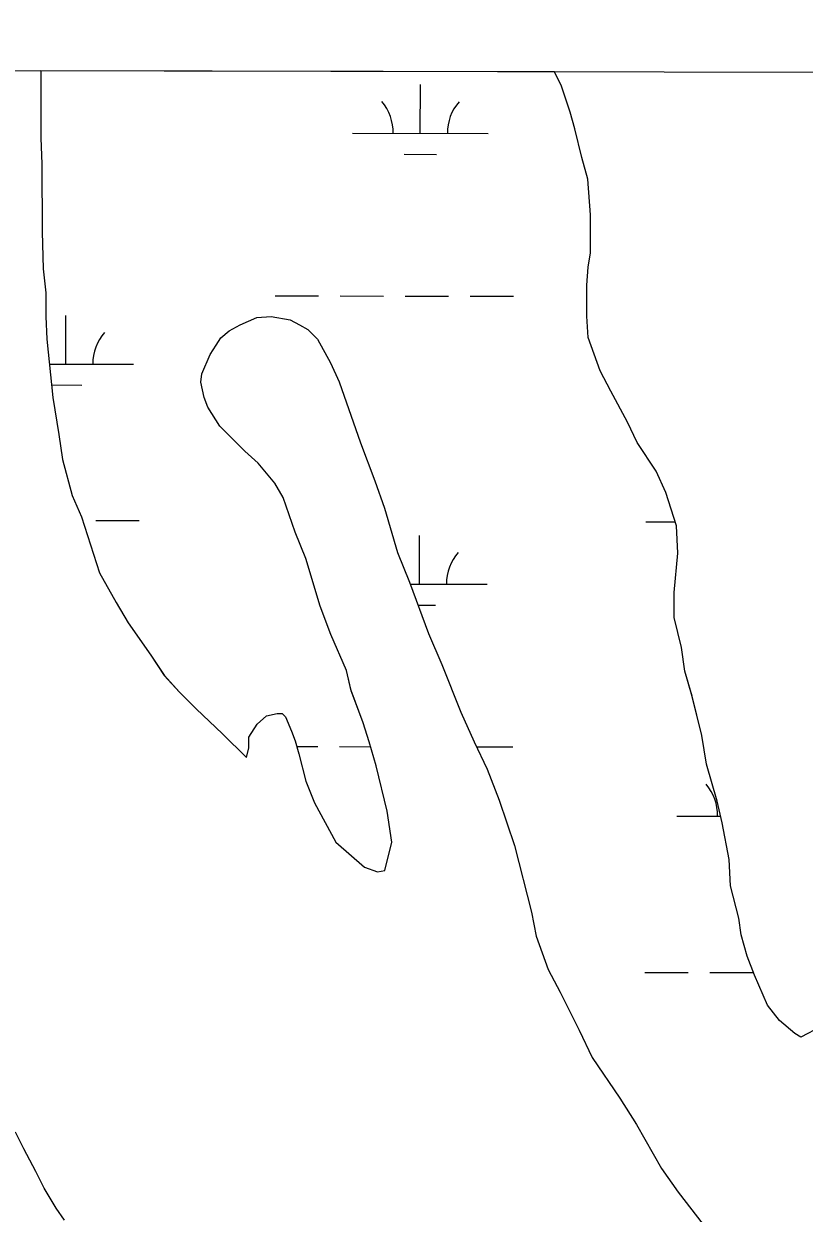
# Model space of a CAD drawing. Extents: x 3187622 to 3225504, y 800805 to 826213.
# Drawn here: x 3208818 to 3209394, y 823556 to 824434 of the extents above; entities that cross this region are included whole.
import ezdxf

# ---------------------------------------------------------------- set-up
doc = ezdxf.new("R2010")
doc.units = 0
for name, color, linetype in [('V-GRID-FRAM', 7, 'Continuous'), ('V-SITE-VEGE', 7, 'Continuous'), ('V-WETL-SWMP', 7, 'Continuous')]:
    doc.layers.add(name, color=color, linetype=linetype)

msp = doc.modelspace()

# ---------------------------------------------------------------- linework, layer by layer
at = {"layer": 'V-GRID-FRAM'}
msp.add_lwpolyline([(3191838.83, 824434.07), (3223248.62, 824370.11), (3223219.52, 806183.49), (3191793.86, 806247.48), (3191838.83, 824434.07)], dxfattribs=at)
at = {"layer": 'V-SITE-VEGE'}
for p, q in [((3209210.06, 824398.7), (3208830.82, 824399.47)), ((3208830.82, 824399.47), (3208830.87, 824349.93)), ((3209210.08, 824398.65), (3209210.06, 824398.7)), ((3209215.36, 824388.1), (3209210.08, 824398.65)), ((3209221.54, 824368.75), (3209215.36, 824388.1)), ((3209225.07, 824356.43), (3209221.54, 824368.75)), ((3209230.37, 824335.31), (3209225.07, 824356.43)), ((3208830.87, 824349.93), (3208831.76, 824330.57)), ((3209234.78, 824319.48), (3209230.37, 824335.31)), ((3208831.76, 824330.57), (3208831.81, 824280.41)), ((3209236.57, 824293.08), (3209234.78, 824319.48)), ((3209236.58, 824280.77), (3209236.57, 824293.08)), ((3208831.81, 824280.41), (3208832.71, 824253.14)), ((3209236.59, 824264.93), (3209236.58, 824280.77)), ((3209234.84, 824254.37), (3209236.59, 824264.93)), ((3208832.71, 824253.14), (3208834.48, 824235.54)), ((3209233.97, 824241.17), (3209234.84, 824254.37)), ((3209233.99, 824218.29), (3209233.97, 824241.17)), ((3208834.48, 824235.54), (3208834.5, 824217.94)), ((3208834.5, 824217.94), (3208835.4, 824201.22)), ((3208970.02, 824207.5), (3208977.94, 824211.91)), ((3208977.94, 824211.91), (3208990.25, 824217.2)), ((3208990.25, 824217.2), (3209000.81, 824218.08)), ((3209000.81, 824218.08), (3209014.89, 824215.46)), ((3209014.89, 824215.46), (3209021.93, 824211.95)), ((3209021.93, 824211.95), (3209028.1, 824208.43)), ((3209234.89, 824202.45), (3209233.99, 824218.29)), ((3208963.87, 824202.22), (3208970.02, 824207.5)), ((3209028.1, 824208.43), (3209035.14, 824201.4)), ((3208835.4, 824201.22), (3208839.83, 824158.11)), ((3208955.96, 824189.89), (3208960.35, 824196.93)), ((3208960.35, 824196.93), (3208963.87, 824202.22)), ((3209035.14, 824201.4), (3209044.83, 824183.81)), ((3209243.71, 824177.82), (3209234.89, 824202.45)), ((3208949.81, 824175.8), (3208955.96, 824189.89)), ((3209044.83, 824183.81), (3209051.01, 824169.73)), ((3209251.64, 824162.87), (3209243.71, 824177.82)), ((3208948.93, 824169.64), (3208949.81, 824175.8)), ((3208951.58, 824158.21), (3208948.93, 824169.64)), ((3209051.01, 824169.73), (3209066.88, 824124.87)), ((3209263.98, 824140), (3209251.64, 824162.87)), ((3208839.83, 824158.11), (3208844.26, 824130.83)), ((3208954.23, 824151.17), (3208951.58, 824158.21)), ((3208963.04, 824137.1), (3208954.23, 824151.17)), ((3208981.54, 824118.64), (3208963.04, 824137.1)), ((3209271.03, 824125.05), (3209263.98, 824140)), ((3208844.26, 824130.83), (3208846.91, 824112.36)), ((3209066.88, 824124.87), (3209077.47, 824096.72)), ((3209285.13, 824103.94), (3209271.03, 824125.05)), ((3208991.22, 824109.85), (3208981.54, 824118.64)), ((3208846.91, 824112.36), (3208853.97, 824085.97)), ((3209003.56, 824094.9), (3208991.22, 824109.85)), ((3209292.18, 824088.11), (3209285.13, 824103.94)), ((3209009.72, 824084.34), (3209003.56, 824094.9)), ((3209077.47, 824096.72), (3209084.53, 824076.49)), ((3208853.97, 824085.97), (3208861.03, 824070.13)), ((3209018.54, 824058.83), (3209009.72, 824084.34)), ((3209300.12, 824063.48), (3209292.18, 824088.11)), ((3209084.53, 824076.49), (3209094.23, 824043.94)), ((3208861.03, 824070.13), (3208874.26, 824028.79)), ((3209301.02, 824043.24), (3209300.12, 824063.48)), ((3209026.48, 824039.48), (3209018.54, 824058.83)), ((3209037.07, 824004.29), (3209026.48, 824039.48)), ((3209094.23, 824043.94), (3209103.05, 824021.95)), ((3209298.4, 824014.2), (3209301.02, 824043.24)), ((3208874.26, 824028.79), (3208886.6, 824006.8)), ((3209103.05, 824021.95), (3209117.17, 823984.12)), ((3209298.42, 823995.72), (3209298.4, 824014.2)), ((3208886.6, 824006.8), (3208895.41, 823991.85)), ((3209045.01, 823983.18), (3209037.07, 824004.29)), ((3209303.72, 823973.73), (3209298.42, 823995.72)), ((3208895.41, 823991.85), (3208912.15, 823968.1)), ((3209117.17, 823984.12), (3209126.86, 823961.25)), ((3209056.47, 823956.79), (3209045.01, 823983.18)), ((3208912.15, 823968.1), (3208921.85, 823953.16)), ((3209306.38, 823956.13), (3209303.72, 823973.73)), ((3209126.86, 823961.25), (3209140.97, 823926.07)), ((3208921.85, 823953.16), (3208933.29, 823940.85)), ((3209060, 823941.84), (3209056.47, 823956.79)), ((3209311.67, 823937.66), (3209306.38, 823956.13)), ((3208933.29, 823940.85), (3208945.62, 823928.54)), ((3209068.83, 823918.09), (3209060, 823941.84)), ((3209318.73, 823908.63), (3209311.67, 823937.66)), ((3208945.62, 823928.54), (3208965, 823910.08)), ((3208990.51, 823917.14), (3208997.55, 823923.3)), ((3208997.55, 823923.3), (3209005.46, 823925.07)), ((3209005.46, 823925.07), (3209008.98, 823925.08)), ((3209008.98, 823925.08), (3209011.62, 823922.44)), ((3209011.62, 823922.44), (3209016.03, 823911.88)), ((3209140.97, 823926.07), (3209150.67, 823904.08)), ((3208984.36, 823907.45), (3208990.51, 823917.14)), ((3209073.24, 823904.01), (3209068.83, 823918.09)), ((3208965, 823910.08), (3208982.62, 823892.49)), ((3208984.37, 823899.54), (3208984.36, 823907.45)), ((3209016.03, 823911.88), (3209018.68, 823904.84)), ((3209018.68, 823904.84), (3209021.33, 823895.17)), ((3209322.27, 823887.51), (3209318.73, 823908.63)), ((3208982.62, 823892.49), (3208984.37, 823899.54)), ((3209078.53, 823886.42), (3209073.24, 823904.01)), ((3209150.67, 823904.08), (3209160.37, 823883.85)), ((3209021.33, 823895.17), (3209026.63, 823874.93)), ((3209330.22, 823860.24), (3209322.27, 823887.51)), ((3209086.48, 823852.99), (3209078.53, 823886.42)), ((3209160.37, 823883.85), (3209169.19, 823860.98)), ((3209026.63, 823874.93), (3209032.8, 823859.1)), ((3209169.19, 823860.98), (3209180.66, 823827.55)), ((3209032.8, 823859.1), (3209048.66, 823830.08)), ((3209090.02, 823830.11), (3209086.48, 823852.99)), ((3209333.75, 823844.4), (3209330.22, 823860.24)), ((3209339.05, 823817.13), (3209333.75, 823844.4)), ((3209048.66, 823830.08), (3209069.8, 823811.62)), ((3209084.76, 823808.99), (3209090.02, 823830.11)), ((3209180.66, 823827.55), (3209193.02, 823778.29)), ((3209339.95, 823797.77), (3209339.05, 823817.13)), ((3209069.8, 823811.62), (3209079.48, 823808.1)), ((3209079.48, 823808.1), (3209084.76, 823808.99)), ((3209346.13, 823774.02), (3209339.95, 823797.77)), ((3209193.02, 823778.29), (3209196.55, 823760.69)), ((3209347.9, 823761.7), (3209346.13, 823774.02)), ((3209196.55, 823760.69), (3209205.37, 823736.06)), ((3209352.32, 823745.87), (3209347.9, 823761.7)), ((3209357.61, 823731.79), (3209352.32, 823745.87)), ((3209205.37, 823736.06), (3209214.19, 823719.35)), ((3209367.31, 823709.8), (3209357.61, 823731.79)), ((3209214.19, 823719.35), (3209228.29, 823691.2)), ((3209376.11, 823698.37), (3209367.31, 823709.8)), ((3209387.56, 823688.7), (3209376.11, 823698.37)), ((3209406.92, 823694), (3209391.96, 823686.07)), ((3209228.29, 823691.2), (3209237.99, 823670.97)), ((3209391.96, 823686.07), (3209387.56, 823688.7)), ((3209237.99, 823670.97), (3209258.25, 823641.07)), ((3209258.25, 823641.07), (3209270.59, 823621.72)), ((3209270.59, 823621.72), (3209289.1, 823589.18)), ((3208827.13, 823587.02), (3208818.32, 823603.73)), ((3209289.1, 823589.18), (3209301.43, 823571.59)), ((3208833.3, 823574.71), (3208827.13, 823587.02)), ((3208842.11, 823559.76), (3208833.3, 823574.71)), ((3209301.43, 823571.59), (3209319.93, 823547.85)), ((3208848.28, 823550.96), (3208842.11, 823559.76))]:
    msp.add_line(p, q, dxfattribs=at)
at = {"layer": 'V-WETL-SWMP'}
for p, q in [((3209210.06, 824398.7), (3208830.82, 824399.47)), ((3208830.82, 824399.47), (3208830.87, 824349.92)), ((3209210.08, 824398.65), (3209210.06, 824398.7)), ((3209215.37, 824388.1), (3209210.08, 824398.65)), ((3209111.03, 824353.15), (3209111.1, 824389.15)), ((3209221.54, 824368.74), (3209215.37, 824388.1)), ((3209225.07, 824356.43), (3209221.54, 824368.74)), ((3209061.03, 824353.25), (3209161.03, 824353.05)), ((3209230.37, 824335.31), (3209225.07, 824356.43)), ((3208830.87, 824349.92), (3208831.76, 824330.57)), ((3209098.99, 824337.75), (3209122.99, 824337.7)), ((3209234.78, 824319.48), (3209230.37, 824335.31)), ((3208831.76, 824330.57), (3208831.81, 824280.41)), ((3209236.57, 824293.08), (3209234.78, 824319.48)), ((3209236.58, 824280.76), (3209236.57, 824293.08)), ((3208831.81, 824280.41), (3208832.71, 824253.13)), ((3209236.59, 824264.93), (3209236.58, 824280.76)), ((3209234.84, 824254.36), (3209236.59, 824264.93)), ((3208832.71, 824253.13), (3208834.49, 824235.54)), ((3209233.97, 824241.16), (3209234.84, 824254.36)), ((3209233.99, 824218.29), (3209233.97, 824241.16)), ((3208834.49, 824235.54), (3208834.5, 824217.94)), ((3209003.94, 824233.3), (3209035.94, 824233.23)), ((3209051.94, 824233.2), (3209083.94, 824233.14)), ((3209099.94, 824233.1), (3209131.94, 824233.04)), ((3209147.94, 824233.01), (3209179.94, 824232.94)), ((3208834.5, 824217.94), (3208835.4, 824201.22)), ((3208849.24, 824182.87), (3208849.32, 824218.87)), ((3208970.02, 824207.5), (3208977.94, 824211.9)), ((3208977.94, 824211.9), (3208990.25, 824217.19)), ((3208990.25, 824217.19), (3209000.81, 824218.08)), ((3209000.81, 824218.08), (3209014.89, 824215.45)), ((3209014.89, 824215.45), (3209021.93, 824211.94)), ((3209021.93, 824211.94), (3209028.1, 824208.43)), ((3209234.89, 824202.45), (3209233.99, 824218.29)), ((3208963.87, 824202.21), (3208970.02, 824207.5)), ((3209028.1, 824208.43), (3209035.14, 824201.39)), ((3208835.4, 824201.22), (3208839.83, 824158.11)), ((3208955.96, 824189.88), (3208960.35, 824196.93)), ((3208960.35, 824196.93), (3208963.87, 824202.21)), ((3209035.14, 824201.39), (3209044.84, 824183.8)), ((3209243.71, 824177.82), (3209234.89, 824202.45)), ((3208949.81, 824175.8), (3208955.96, 824189.88)), ((3208837.28, 824182.9), (3208899.24, 824182.77)), ((3209044.84, 824183.8), (3209051.01, 824169.73)), ((3209251.64, 824162.87), (3209243.71, 824177.82)), ((3208948.94, 824169.64), (3208949.81, 824175.8)), ((3208951.59, 824158.2), (3208948.94, 824169.64)), ((3209051.01, 824169.73), (3209066.89, 824124.87)), ((3208838.87, 824167.46), (3208861.21, 824167.42)), ((3209263.98, 824140), (3209251.64, 824162.87)), ((3208839.83, 824158.11), (3208844.26, 824130.83)), ((3208954.23, 824151.17), (3208951.59, 824158.2)), ((3208963.04, 824137.1), (3208954.23, 824151.17)), ((3208981.54, 824118.63), (3208963.04, 824137.1)), ((3209271.03, 824125.05), (3209263.98, 824140)), ((3208844.26, 824130.83), (3208846.91, 824112.36)), ((3209066.89, 824124.87), (3209077.47, 824096.72)), ((3209285.13, 824103.94), (3209271.03, 824125.05)), ((3208991.22, 824109.84), (3208981.54, 824118.63)), ((3208846.91, 824112.36), (3208853.97, 824085.96)), ((3209003.56, 824094.89), (3208991.22, 824109.84)), ((3209292.18, 824088.11), (3209285.13, 824103.94)), ((3209009.72, 824084.34), (3209003.56, 824094.89)), ((3209077.47, 824096.72), (3209084.53, 824076.49)), ((3208853.97, 824085.96), (3208861.03, 824070.13)), ((3209018.55, 824058.83), (3209009.72, 824084.34)), ((3209300.12, 824063.47), (3209292.18, 824088.11)), ((3209084.53, 824076.49), (3209094.23, 824043.94)), ((3208861.03, 824070.13), (3208874.26, 824028.79)), ((3208871.6, 824067.39), (3208903.6, 824067.33)), ((3209277.51, 824066.57), (3209299.14, 824066.52)), ((3209301.02, 824043.24), (3209300.12, 824063.47)), ((3209026.48, 824039.48), (3209018.55, 824058.83)), ((3209110.35, 824020.48), (3209110.42, 824056.48)), ((3209037.07, 824004.29), (3209026.48, 824039.48)), ((3209094.23, 824043.94), (3209103.05, 824021.95)), ((3209298.41, 824014.2), (3209301.02, 824043.24)), ((3208874.26, 824028.79), (3208886.6, 824006.8)), ((3209103.05, 824021.95), (3209117.16, 823984.12)), ((3209103.6, 824020.49), (3209160.35, 824020.38)), ((3209298.42, 823995.72), (3209298.41, 824014.2)), ((3208886.6, 824006.8), (3208895.41, 823991.85)), ((3209045.01, 823983.18), (3209037.07, 824004.29)), ((3209109.36, 824005.05), (3209122.32, 824005.02)), ((3209303.72, 823973.72), (3209298.42, 823995.72)), ((3208895.41, 823991.85), (3208912.15, 823968.1)), ((3209117.16, 823984.12), (3209126.86, 823961.25)), ((3209056.47, 823956.79), (3209045.01, 823983.18)), ((3208912.15, 823968.1), (3208921.85, 823953.15)), ((3209306.38, 823956.13), (3209303.72, 823973.72)), ((3209126.86, 823961.25), (3209140.97, 823926.07)), ((3208921.85, 823953.15), (3208933.3, 823940.84)), ((3209060.01, 823941.83), (3209056.47, 823956.79)), ((3209311.67, 823937.65), (3209306.38, 823956.13)), ((3208933.3, 823940.84), (3208945.63, 823928.54)), ((3209068.83, 823918.08), (3209060.01, 823941.83)), ((3209318.74, 823908.62), (3209311.67, 823937.65)), ((3208945.63, 823928.54), (3208965, 823910.07)), ((3208990.51, 823917.14), (3208997.55, 823923.3)), ((3208997.55, 823923.3), (3209005.46, 823925.07)), ((3209005.46, 823925.07), (3209008.98, 823925.07)), ((3209008.98, 823925.07), (3209011.63, 823922.43)), ((3209011.63, 823922.43), (3209016.03, 823911.88)), ((3209140.97, 823926.07), (3209150.67, 823904.08)), ((3208984.36, 823907.45), (3208990.51, 823917.14)), ((3209073.24, 823904.01), (3209068.83, 823918.08)), ((3208965, 823910.07), (3208982.61, 823892.49)), ((3208984.37, 823899.53), (3208984.36, 823907.45)), ((3209016.03, 823911.88), (3209018.68, 823904.84)), ((3209018.68, 823904.84), (3209021.33, 823895.16)), ((3209322.27, 823887.51), (3209318.74, 823908.62)), ((3208982.61, 823892.49), (3208984.37, 823899.53)), ((3209019.84, 823900.59), (3209035.26, 823900.56)), ((3209051.26, 823900.53), (3209074.3, 823900.48)), ((3209078.53, 823886.41), (3209073.24, 823904.01)), ((3209150.67, 823904.08), (3209160.37, 823883.85)), ((3209152.47, 823900.32), (3209179.26, 823900.27)), ((3209021.33, 823895.16), (3209026.63, 823874.93)), ((3209330.22, 823860.24), (3209322.27, 823887.51)), ((3209086.48, 823852.98), (3209078.53, 823886.41)), ((3209160.37, 823883.85), (3209169.19, 823860.98)), ((3209026.63, 823874.93), (3209032.8, 823859.1)), ((3209169.19, 823860.98), (3209180.66, 823827.55)), ((3209032.8, 823859.1), (3209048.66, 823830.07)), ((3209090.02, 823830.11), (3209086.48, 823852.98)), ((3209333.75, 823844.4), (3209330.22, 823860.24)), ((3209300.47, 823849.28), (3209332.68, 823849.21)), ((3209339.05, 823817.13), (3209333.75, 823844.4)), ((3209048.66, 823830.07), (3209069.8, 823811.61)), ((3209084.76, 823808.99), (3209090.02, 823830.11)), ((3209180.66, 823827.55), (3209193.02, 823778.28)), ((3209339.95, 823797.77), (3209339.05, 823817.13)), ((3209069.8, 823811.61), (3209079.48, 823808.1)), ((3209079.48, 823808.1), (3209084.76, 823808.99)), ((3209346.13, 823774.02), (3209339.95, 823797.77)), ((3209193.02, 823778.28), (3209196.55, 823760.69)), ((3209347.9, 823761.7), (3209346.13, 823774.02)), ((3209196.55, 823760.69), (3209205.37, 823736.06)), ((3209352.32, 823745.86), (3209347.9, 823761.7)), ((3209357.61, 823731.79), (3209352.32, 823745.86)), ((3209205.37, 823736.06), (3209214.19, 823719.34)), ((3209276.83, 823733.89), (3209308.83, 823733.83)), ((3209324.83, 823733.8), (3209356.83, 823733.73)), ((3209367.31, 823709.8), (3209357.61, 823731.79)), ((3209214.19, 823719.34), (3209228.29, 823691.2)), ((3209376.11, 823698.37), (3209367.31, 823709.8)), ((3209387.56, 823688.7), (3209376.11, 823698.37)), ((3209406.92, 823693.99), (3209391.96, 823686.06)), ((3209228.29, 823691.2), (3209237.99, 823670.97)), ((3209391.96, 823686.06), (3209387.56, 823688.7)), ((3209237.99, 823670.97), (3209258.25, 823641.07)), ((3209258.25, 823641.07), (3209270.59, 823621.72)), ((3208818.32, 823603.73), (3208812.15, 823616.04)), ((3209270.59, 823621.72), (3209289.1, 823589.18)), ((3208827.13, 823587.02), (3208818.32, 823603.73)), ((3209289.1, 823589.18), (3209301.43, 823571.59)), ((3208833.3, 823574.7), (3208827.13, 823587.02)), ((3208842.11, 823559.75), (3208833.3, 823574.7)), ((3209301.43, 823571.59), (3209319.93, 823547.85)), ((3208848.28, 823550.96), (3208842.11, 823559.75))]:
    msp.add_line(p, q, dxfattribs=at)
for centre, start, end in [((3209055.78, 824353.74), 359.11148, 40.65514), ((3209166.27, 824353.51), 139.11148, 180.65514), ((3208904.49, 824183.23), 139.11148, 180.65514), ((3209165.59, 824020.84), 139.11148, 180.65514), ((3209295.23, 823849.76), 359.11148, 40.65514)]:
    msp.add_arc(centre, 35.25, start, end, dxfattribs=at)

doc.saveas('drawing.dxf')
